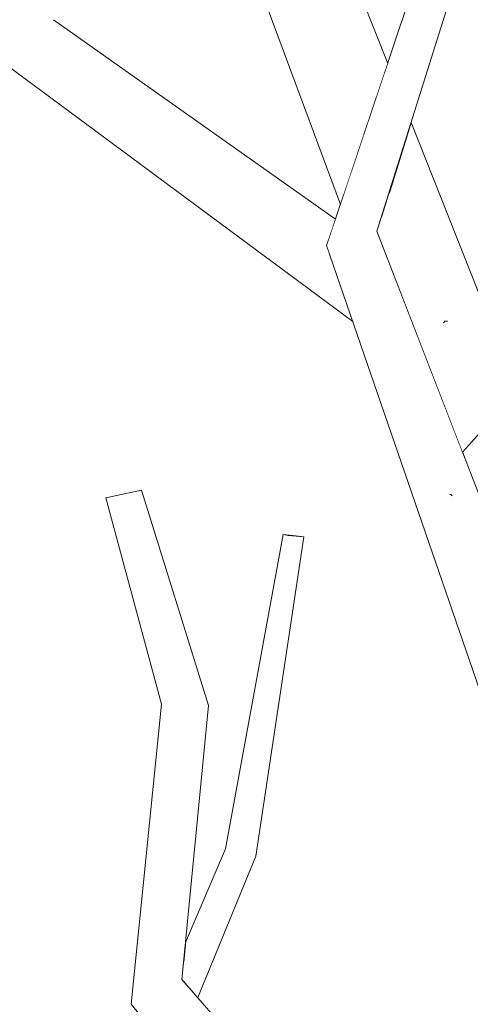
# Model space of a CAD drawing. Extents: x -289599 to -184549, y 66678 to 295474.
# Tile 374 of 656: x -262694 to -262643, y 72104 to 72217. Entities that reach past the tile are written whole.
import ezdxf

# ---------------------------------------------------------------- set-up
doc = ezdxf.new("R2010")
doc.units = 0
doc.header["$MEASUREMENT"] = 0
doc.linetypes.add('Wipeout_Contour', pattern=[1000, 0, -1000])
doc.layers.add('arch drzewa', color=8, linetype='Continuous')
doc.layers.add('arch drzewa_Nr_Pióra__4', color=8, linetype='Continuous', lineweight=9)

msp = doc.modelspace()

# ---------------------------------------------------------------- wipeouts: each hides what was drawn before it
at = {"color": 254, "linetype": 'Wipeout_Contour', "lineweight": 0, "ltscale": 958779.877999}
msp.add_wipeout([(-262596.32, 72216.58), (-262649.2, 72224.97), (-262598.37, 72216.02)], dxfattribs=at).dxf.layer = 'arch drzewa'
at = {"color": 254, "linetype": 'Wipeout_Contour', "lineweight": 0, "ltscale": 1917668.64734372}
msp.add_wipeout([(-262653.55, 72192.45), (-262658.28, 72191.56), (-262644.48, 72163.26), (-262643.66, 72164.05), (-262644.38, 72163.05), (-262633.71, 72141.17)], dxfattribs=at).dxf.layer = 'arch drzewa'
at = {"color": 254, "linetype": 'Wipeout_Contour', "lineweight": 0, "ltscale": 1598121.651717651}
msp.add_wipeout([(-262681.56, 72104.32), (-262679.39, 72102.26), (-262678.06, 72103.42), (-262668.89, 72099.24), (-262675.78, 72107.14)], dxfattribs=at).dxf.layer = 'arch drzewa'

# ---------------------------------------------------------------- next in the draw order: wipeouts: each hides what was drawn before it
at = {"color": 254, "linetype": 'Wipeout_Contour', "lineweight": 0, "ltscale": 1598085.16661714}
msp.add_wipeout([(-262649.49, 72221.23), (-262598.37, 72216.02), (-262648.91, 72224.92), (-262648.59, 72222.33), (-262649.38, 72222.68)], dxfattribs=at).dxf.layer = 'arch drzewa'
at = {"color": 254, "linetype": 'Wipeout_Contour', "lineweight": 0, "ltscale": 2556860.527461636}
msp.add_wipeout([(-262644.48, 72163.26), (-262658.28, 72191.56), (-262639.45, 72140.77), (-262633.71, 72141.17), (-262644.38, 72163.05), (-262645.1, 72162.41), (-262645.12, 72162.43), (-262645.14, 72162.43)], dxfattribs=at).dxf.layer = 'arch drzewa'
at = {"color": 254, "linetype": 'Wipeout_Contour', "lineweight": 0, "ltscale": 958888.417678}
msp.add_wipeout([(-262675.78, 72107.14), (-262672.73, 72138.4), (-262678.12, 72138.54)], dxfattribs=at).dxf.layer = 'arch drzewa'

# ---------------------------------------------------------------- next in the draw order: wipeouts: each hides what was drawn before it
at = {"color": 254, "linetype": 'Wipeout_Contour', "lineweight": 0, "ltscale": 958783.59534}
msp.add_wipeout([(-262598.37, 72216.02), (-262649.49, 72221.23), (-262601.87, 72212.28)], dxfattribs=at).dxf.layer = 'arch drzewa'
at = {"color": 254, "linetype": 'Wipeout_Contour', "lineweight": 0, "ltscale": 958855.275603}
msp.add_wipeout([(-262639.45, 72140.77), (-262658.28, 72191.56), (-262659.29, 72190.84)], dxfattribs=at).dxf.layer = 'arch drzewa'
at = {"color": 254, "linetype": 'Wipeout_Contour', "lineweight": 0, "ltscale": 958888.4072}
msp.add_wipeout([(-262678.12, 72138.54), (-262681.56, 72104.32), (-262675.78, 72107.14)], dxfattribs=at).dxf.layer = 'arch drzewa'
at = {"color": 254, "linetype": 'Wipeout_Contour', "lineweight": 0, "ltscale": 1278487.338198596}
msp.add_wipeout([(-262669.59, 72121.76), (-262674.87, 72106.1), (-262673.98, 72105.08), (-262667.36, 72121.2)], dxfattribs=at).dxf.layer = 'arch drzewa'

# ---------------------------------------------------------------- next in the draw order: linework, layer by layer
at = {"layer": 'arch drzewa_Nr_Pióra__4', "linetype": 'Continuous'}
msp.add_line((-262679.65, 72102.03), (-262681.56, 72104.32), dxfattribs=at)

# ---------------------------------------------------------------- next in the draw order: wipeouts: each hides what was drawn before it
at = {"color": 254, "linetype": 'Wipeout_Contour', "lineweight": 0, "ltscale": 958872.474716}
msp.add_wipeout([(-262647.34, 72220.82), (-262653.55, 72192.45), (-262644.8, 72220.35)], dxfattribs=at).dxf.layer = 'arch drzewa'
at = {"color": 254, "linetype": 'Wipeout_Contour', "lineweight": 0, "ltscale": 958827.076866}
msp.add_wipeout([(-262659.29, 72190.84), (-262641.83, 72140.08), (-262639.45, 72140.77)], dxfattribs=at).dxf.layer = 'arch drzewa'
at = {"color": 254, "linetype": 'Wipeout_Contour', "lineweight": 0, "ltscale": 958918.6783}
msp.add_wipeout([(-262672.73, 72138.4), (-262680.4, 72162.95), (-262684.44, 72162.07)], dxfattribs=at).dxf.layer = 'arch drzewa'
at = {"color": 254, "linetype": 'Wipeout_Contour', "lineweight": 0, "ltscale": 958869.052513}
msp.add_wipeout([(-262667.36, 72121.2), (-262661.89, 72157.6), (-262663.66, 72157.76)], dxfattribs=at).dxf.layer = 'arch drzewa'
at = {"color": 254, "linetype": 'Wipeout_Contour', "lineweight": 0, "ltscale": 958869.210745}
msp.add_wipeout([(-262675.58, 72106.91), (-262674.87, 72106.1), (-262669.59, 72121.76)], dxfattribs=at).dxf.layer = 'arch drzewa'

# ---------------------------------------------------------------- next in the draw order: wipeouts: each hides what was drawn before it
at = {"color": 254, "linetype": 'Wipeout_Contour', "lineweight": 0, "ltscale": 1278505.058057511}
msp.add_wipeout([(-262658.28, 72191.56), (-262653.55, 72192.45), (-262647.34, 72220.82), (-262648.79, 72221.1)], dxfattribs=at).dxf.layer = 'arch drzewa'
at = {"color": 254, "linetype": 'Wipeout_Contour', "lineweight": 0, "ltscale": 1597999.1908334}
msp.add_wipeout([(-262643.82, 72167.29), (-262642.95, 72165.04), (-262642.89, 72164.89), (-262614.36, 72196.41), (-262617.03, 72196.88)], dxfattribs=at).dxf.layer = 'arch drzewa'
at = {"color": 254, "linetype": 'Wipeout_Contour', "lineweight": 0, "ltscale": 1278432.177960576}
msp.add_wipeout([(-262645.14, 72162.43), (-262645.12, 72162.43), (-262643.66, 72164.05), (-262644.48, 72163.26)], dxfattribs=at).dxf.layer = 'arch drzewa'
at = {"color": 254, "linetype": 'Wipeout_Contour', "lineweight": 0, "ltscale": 958910.340741}
msp.add_wipeout([(-262684.44, 72162.07), (-262678.12, 72138.54), (-262672.73, 72138.4)], dxfattribs=at).dxf.layer = 'arch drzewa'
at = {"color": 254, "linetype": 'Wipeout_Contour', "lineweight": 0, "ltscale": 1598118.278128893}
msp.add_wipeout([(-262675.6, 72108.97), (-262675.78, 72107.14), (-262675.58, 72106.91), (-262669.59, 72121.76), (-262670.83, 72122.05)], dxfattribs=at).dxf.layer = 'arch drzewa'

# ---------------------------------------------------------------- next in the draw order: linework, layer by layer
at = {"layer": 'arch drzewa_Nr_Pióra__4', "linetype": 'Continuous'}
for p, q in [((-262680.4, 72162.95), (-262684.44, 72162.07)), ((-262672.73, 72138.4), (-262680.4, 72162.95)), ((-262678.12, 72138.54), (-262684.44, 72162.07)), ((-262681.56, 72104.32), (-262678.12, 72138.54)), ((-262668.89, 72099.24), (-262675.78, 72107.14))]:
    msp.add_line(p, q, dxfattribs=at)

# ---------------------------------------------------------------- next in the draw order: wipeouts: each hides what was drawn before it
at = {"color": 254, "linetype": 'Wipeout_Contour', "lineweight": 0, "ltscale": 958882.719993}
msp.add_wipeout([(-262658.28, 72191.56), (-262648.79, 72221.1), (-262648.88, 72221.11)], dxfattribs=at).dxf.layer = 'arch drzewa'
at = {"color": 254, "linetype": 'Wipeout_Contour', "lineweight": 0, "ltscale": 1278432.021081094}
msp.add_wipeout([(-262645.12, 72162.43), (-262645.1, 72162.41), (-262644.38, 72163.05), (-262643.66, 72164.05)], dxfattribs=at).dxf.layer = 'arch drzewa'
at = {"color": 254, "linetype": 'Wipeout_Contour', "lineweight": 0, "ltscale": 958867.052257}
msp.add_wipeout([(-262663.66, 72157.76), (-262669.59, 72121.76), (-262667.36, 72121.2)], dxfattribs=at).dxf.layer = 'arch drzewa'
at = {"color": 254, "linetype": 'Wipeout_Contour', "lineweight": 0, "ltscale": 958872.771157}
msp.add_wipeout([(-262675.6, 72108.97), (-262670.83, 72122.05), (-262675.37, 72111.36)], dxfattribs=at).dxf.layer = 'arch drzewa'

# ---------------------------------------------------------------- next in the draw order: linework, layer by layer
at = {"layer": 'arch drzewa_Nr_Pióra__4', "linetype": 'Continuous'}
for p, q in [((-262645.12, 72162.43), (-262645.24, 72162.45)), ((-262644.98, 72162.3), (-262645.12, 72162.43)), ((-262675.78, 72107.14), (-262672.73, 72138.4)), ((-262673.98, 72105.08), (-262667.36, 72121.2))]:
    msp.add_line(p, q, dxfattribs=at)

# ---------------------------------------------------------------- next in the draw order: wipeouts: each hides what was drawn before it
at = {"color": 254, "linetype": 'Wipeout_Contour', "lineweight": 0, "ltscale": 1278511.893834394}
msp.add_wipeout([(-262659.29, 72190.84), (-262658.28, 72191.56), (-262648.88, 72221.11), (-262649.12, 72221.16)], dxfattribs=at).dxf.layer = 'arch drzewa'
at = {"color": 254, "linetype": 'Wipeout_Contour', "lineweight": 0, "ltscale": 958873.92761}
msp.add_wipeout([(-262669.59, 72121.76), (-262663.66, 72157.76), (-262664.25, 72157.87)], dxfattribs=at).dxf.layer = 'arch drzewa'

# ---------------------------------------------------------------- next in the draw order: wipeouts: each hides what was drawn before it
at = {"color": 254, "linetype": 'Wipeout_Contour', "lineweight": 0, "ltscale": 1278536.410496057}
msp.add_wipeout([(-262665.48, 72226.49), (-262655.07, 72203.41), (-262652.33, 72211.59), (-262657.15, 72223.75)], dxfattribs=at).dxf.layer = 'arch drzewa'
at = {"color": 254, "linetype": 'Wipeout_Contour', "lineweight": 0, "ltscale": 958871.045742}
msp.add_wipeout([(-262664.25, 72157.87), (-262670.83, 72122.05), (-262669.59, 72121.76)], dxfattribs=at).dxf.layer = 'arch drzewa'

# ---------------------------------------------------------------- next in the draw order: linework, layer by layer
at = {"layer": 'arch drzewa_Nr_Pióra__4', "linetype": 'Continuous'}
msp.add_line((-262675.37, 72111.36), (-262670.83, 72122.05), dxfattribs=at)

# ---------------------------------------------------------------- next in the draw order: wipeouts: each hides what was drawn before it
at = {"color": 254, "linetype": 'Wipeout_Contour', "lineweight": 0, "ltscale": 1278545.604040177}
msp.add_wipeout([(-262665.63, 72226.54), (-262655.79, 72201.26), (-262655.07, 72203.41), (-262665.48, 72226.49)], dxfattribs=at).dxf.layer = 'arch drzewa'
at = {"color": 254, "linetype": 'Wipeout_Contour', "lineweight": 0, "ltscale": 1278457.763025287}
msp.add_wipeout([(-262652.15, 72196.93), (-262640.46, 72171), (-262637.54, 72174.23), (-262649.66, 72204.85)], dxfattribs=at).dxf.layer = 'arch drzewa'
at = {"color": 254, "linetype": 'Wipeout_Contour', "lineweight": 0, "ltscale": 1278499.07200233}
msp.add_wipeout([(-262661.89, 72157.6), (-262662.48, 72157.71), (-262664.25, 72157.87), (-262663.66, 72157.76)], dxfattribs=at).dxf.layer = 'arch drzewa'

# ---------------------------------------------------------------- next in the draw order: linework, layer by layer
at = {"layer": 'arch drzewa_Nr_Pióra__4', "linetype": 'Continuous'}
for p, q in [((-262670.83, 72122.05), (-262664.25, 72157.87)), ((-262663.66, 72157.76), (-262664.25, 72157.87)), ((-262664.25, 72157.87), (-262662.48, 72157.71)), ((-262661.89, 72157.6), (-262663.66, 72157.76)), ((-262662.48, 72157.71), (-262661.89, 72157.6)), ((-262667.36, 72121.2), (-262661.89, 72157.6))]:
    msp.add_line(p, q, dxfattribs=at)

# ---------------------------------------------------------------- next in the draw order: wipeouts: each hides what was drawn before it
at = {"color": 254, "linetype": 'Wipeout_Contour', "lineweight": 0, "ltscale": 1278550.739321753}
msp.add_wipeout([(-262669.71, 72227.88), (-262657.07, 72197.46), (-262655.79, 72201.26), (-262665.63, 72226.54)], dxfattribs=at).dxf.layer = 'arch drzewa'
at = {"color": 254, "linetype": 'Wipeout_Contour', "lineweight": 0, "ltscale": 1278462.038366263}
msp.add_wipeout([(-262653.02, 72194.14), (-262642.95, 72168.26), (-262640.46, 72171), (-262652.15, 72196.93)], dxfattribs=at).dxf.layer = 'arch drzewa'

# ---------------------------------------------------------------- next in the draw order: wipeouts: each hides what was drawn before it
at = {"color": 254, "linetype": 'Wipeout_Contour', "lineweight": 0, "ltscale": 1278555.243050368}
msp.add_wipeout([(-262669.74, 72227.89), (-262657.72, 72195.52), (-262657.07, 72197.46), (-262669.71, 72227.88)], dxfattribs=at).dxf.layer = 'arch drzewa'
at = {"color": 254, "linetype": 'Wipeout_Contour', "lineweight": 0, "ltscale": 1278464.700163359}
msp.add_wipeout([(-262653.55, 72192.45), (-262643.82, 72167.29), (-262642.95, 72168.26), (-262653.02, 72194.14)], dxfattribs=at).dxf.layer = 'arch drzewa'

# ---------------------------------------------------------------- next in the draw order: linework, layer by layer
at = {"layer": 'arch drzewa_Nr_Pióra__4', "linetype": 'Continuous'}
for p, q in [((-262653.55, 72192.45), (-262644.8, 72220.35)), ((-262637.54, 72174.23), (-262649.66, 72204.85)), ((-262643.82, 72167.29), (-262617.03, 72196.88)), ((-262633.71, 72141.17), (-262653.55, 72192.45)), ((-262645.81, 72182.22), (-262645.98, 72182.03)), ((-262645.51, 72182.21), (-262645.81, 72182.22))]:
    msp.add_line(p, q, dxfattribs=at)

# ---------------------------------------------------------------- next in the draw order: wipeouts: each hides what was drawn before it
at = {"color": 254, "linetype": 'Wipeout_Contour', "lineweight": 0, "ltscale": 1278593.844255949}
msp.add_wipeout([(-262694.26, 72216.02), (-262658.56, 72193), (-262658.28, 72193.85), (-262690.4, 72216.58)], dxfattribs=at).dxf.layer = 'arch drzewa'

# ---------------------------------------------------------------- next in the draw order: wipeouts: each hides what was drawn before it
at = {"color": 254, "linetype": 'Wipeout_Contour', "lineweight": 0, "ltscale": 958928.376216}
msp.add_wipeout([(-262658.56, 72193), (-262694.26, 72216.02), (-262659.08, 72191.47)], dxfattribs=at).dxf.layer = 'arch drzewa'

# ---------------------------------------------------------------- next in the draw order: wipeouts: each hides what was drawn before it
at = {"color": 254, "linetype": 'Wipeout_Contour', "lineweight": 0, "ltscale": 1598228.634868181}
msp.add_wipeout([(-262696.98, 72212.28), (-262658.99, 72189.96), (-262659.29, 72190.84), (-262659.08, 72191.47), (-262694.26, 72216.02)], dxfattribs=at).dxf.layer = 'arch drzewa'

# ---------------------------------------------------------------- next in the draw order: wipeouts: each hides what was drawn before it
at = {"color": 254, "linetype": 'Wipeout_Contour', "lineweight": 0, "ltscale": 959041.786731}
msp.add_wipeout([(-262729.73, 72224.97), (-262694.26, 72216.02), (-262690.4, 72216.58)], dxfattribs=at).dxf.layer = 'arch drzewa'
at = {"color": 254, "linetype": 'Wipeout_Contour', "lineweight": 0, "ltscale": 958924.719768}
msp.add_wipeout([(-262696.98, 72212.28), (-262656.3, 72182.17), (-262658.99, 72189.96)], dxfattribs=at).dxf.layer = 'arch drzewa'

# ---------------------------------------------------------------- next in the draw order: linework, layer by layer
at = {"layer": 'arch drzewa_Nr_Pióra__4', "linetype": 'Continuous'}
for p, q in [((-262657.72, 72195.52), (-262669.74, 72227.89)), ((-262652.33, 72211.59), (-262657.15, 72223.75)), ((-262659.29, 72190.84), (-262649.12, 72221.16)), ((-262658.28, 72193.85), (-262690.4, 72216.58)), ((-262641.83, 72140.08), (-262659.29, 72190.84))]:
    msp.add_line(p, q, dxfattribs=at)

# ---------------------------------------------------------------- next in the draw order: wipeouts: each hides what was drawn before it
at = {"color": 254, "linetype": 'Wipeout_Contour', "lineweight": 0, "ltscale": 959046.162293}
msp.add_wipeout([(-262729.64, 72221.23), (-262696.98, 72212.28), (-262694.26, 72216.02)], dxfattribs=at).dxf.layer = 'arch drzewa'

# ---------------------------------------------------------------- next in the draw order: linework, layer by layer
at = {"layer": 'arch drzewa_Nr_Pióra__4', "linetype": 'Continuous'}
msp.add_line((-262656.3, 72182.17), (-262696.98, 72212.28), dxfattribs=at)

doc.saveas('drawing.dxf')
